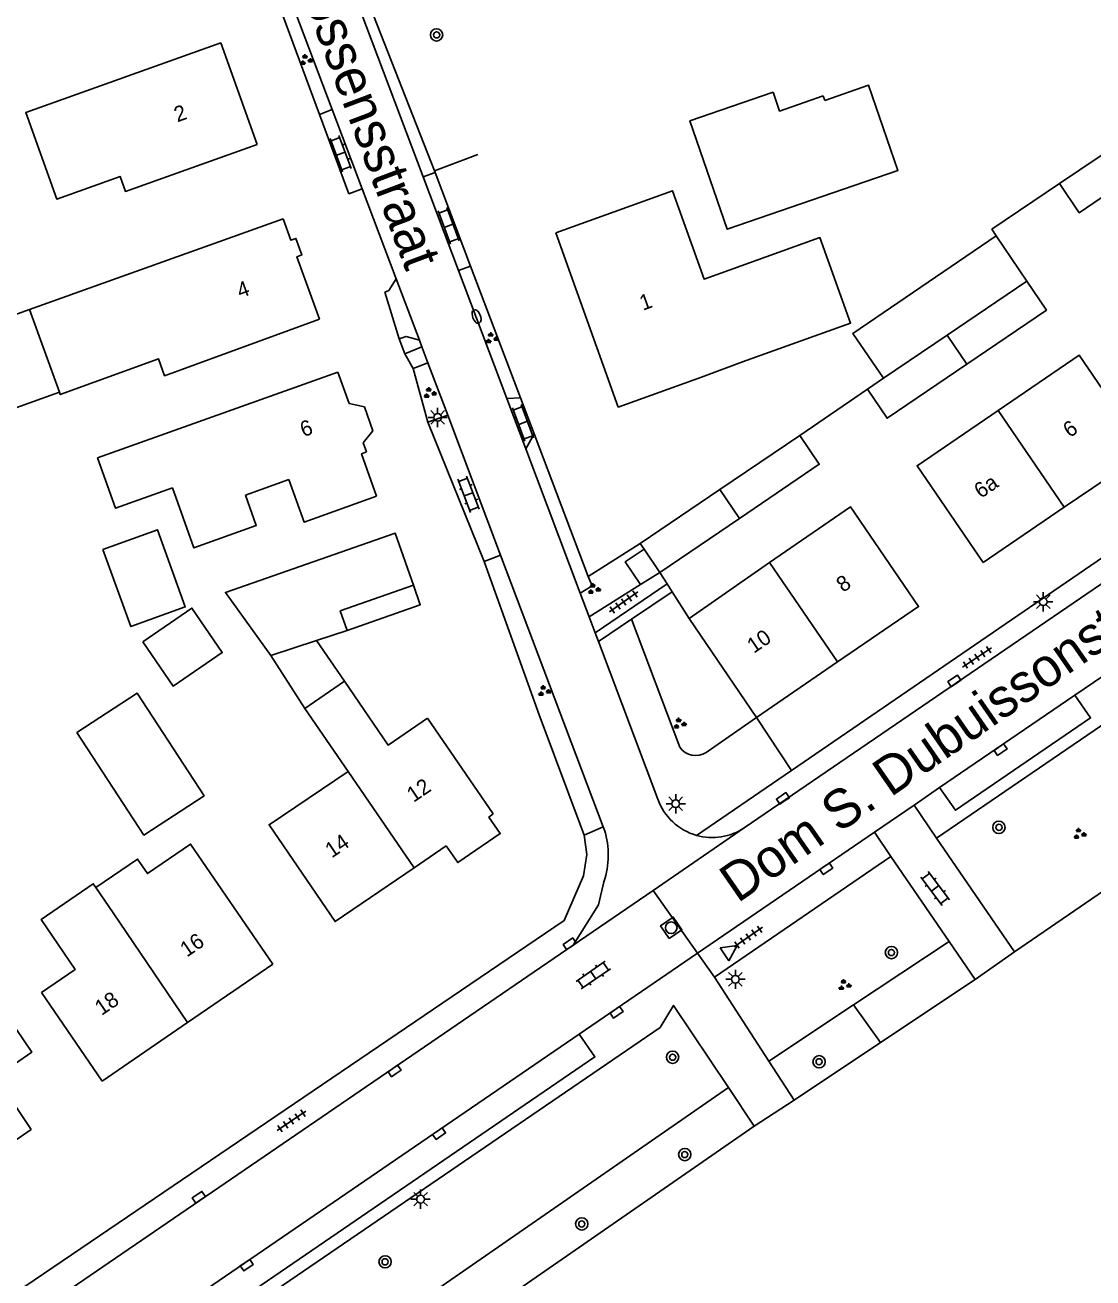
# Model space of a CAD drawing. Extents: x 137999 to 141000, y 397500 to 400501.
# Drawn here: x 138072.3 to 138141.6, y 400038.2 to 400119.4 of the extents above; entities that cross this region are included whole.
import ezdxf

# ---------------------------------------------------------------- set-up
doc = ezdxf.new("R2010")
doc.units = 0
for name, color, linetype in [('gg-afsc-erfafscheiding', 7, 'Continuous'), ('gg-afsc-muur', 7, 'Continuous'), ('gg-anno-huisnummerreeks BGT', 7, 'Continuous'), ('gg-anno-openbare ruimte label', 7, 'Continuous'), ('gg-bbg-bijgebouw', 7, 'Continuous'), ('gg-bbg-bijgebouw onder overbouw', 7, 'Continuous'), ('gg-bbg-gedigitaliseerde bebouwing', 7, 'Continuous'), ('gg-bbg-gedigitaliseerde bijgebouw', 7, 'Continuous'), ('gg-bbg-hoofdgebouw', 7, 'Continuous'), ('gg-bbg-luifel en loopbrug', 7, 'Continuous'), ('gg-bbg-pand overbouw', 7, 'Continuous'), ('gg-bbg-tussenscheiding', 7, 'Continuous'), ('gg-knt-verharding', 7, 'Continuous'), ('gg-knt-verharding nz', 7, 'Continuous'), ('gt-grn-groengrens', 7, 'Continuous'), ('gt-grn-vlakafsluiter', 7, 'Continuous'), ('gt-grn-weggrens', 7, 'Continuous'), ('gt-symb-boom', 7, 'Continuous'), ('gt-symb-brandkraan', 7, 'Continuous'), ('gt-symb-groenvak', 7, 'Continuous'), ('gt-symb-klinker verharding', 7, 'Continuous'), ('gt-symb-kolk', 7, 'Continuous'), ('gt-symb-lichtmast', 7, 'Continuous'), ('gt-symb-rioolschacht', 7, 'Continuous'), ('gt-symb-tegel verharding', 7, 'Continuous'), ('gt-symb-waterafsluiter', 7, 'Continuous')]:
    doc.layers.add(name, color=color, linetype=linetype)

# ---------------------------------------------------------------- blocks, each defined once
blk = doc.blocks.new('gt0-KL1')
at = {"layer": 'gt-symb-klinker verharding'}
for p, q in [((-1.15, 0.3), (1.15, 0.3)), ((-1, -0.3), (-1, 0.3)), ((-0.5, 0.3), (-0.5, 0.45)), ((0, -0.3), (0, 0.3)), ((0.5, 0.3), (0.5, 0.45)), ((1, -0.3), (1, 0.3)), ((-1.15, -0.3), (1.15, -0.3)), ((-0.5, -0.45), (-0.5, -0.3)), ((0.5, -0.45), (0.5, -0.3))]:
    blk.add_line(p, q, dxfattribs=at)
blk = doc.blocks.new('gt0-GRVAK')
at = {"layer": 'gt-symb-groenvak'}
for p, q in [((-0.11, 0.189), (-0.228, 0.24)), ((-0.182, 0.153), (0.088, 0.153)), ((-0.091, 0.211), (-0.156, 0.322)), ((-0.047, 0.214), (-0.047, 0.393)), ((-0.004, 0.211), (0.061, 0.322)), ((0.015, 0.189), (0.133, 0.24)), ((0.262, -0.052), (0.197, 0.059)), ((0.305, -0.049), (0.305, 0.13)), ((0.349, -0.052), (0.414, 0.059)), ((-0.245, -0.228), (-0.363, -0.177)), ((-0.318, -0.264), (-0.047, -0.264)), ((-0.226, -0.206), (-0.291, -0.095)), ((-0.183, -0.203), (-0.183, -0.024)), ((-0.139, -0.206), (-0.074, -0.095)), ((-0.12, -0.228), (-0.002, -0.177)), ((0.243, -0.074), (0.125, -0.023)), ((0.17, -0.11), (0.441, -0.11)), ((0.368, -0.074), (0.486, -0.023))]:
    blk.add_line(p, q, dxfattribs=at)
blk = doc.blocks.new('gt0-BOOM')
at = {"layer": 'gt-symb-boom'}
for radius in [0.4, 0.2]:
    blk.add_circle((0, 0), radius, dxfattribs=at)
blk = doc.blocks.new('gt0-KOLK')
at = {"layer": 'gt-symb-kolk'}
blk.add_lwpolyline([(0, 0), (0.375, 0), (0.375, 0.4), (-0.375, 0.4), (-0.375, 0), (0, 0)], dxfattribs=at)
blk = doc.blocks.new('gt0-LMAST')
at = {"layer": 'gt-symb-lichtmast'}
for p, q in [((-0.182, 0.173), (-0.447, 0.438)), ((-0.005, 0.246), (-0.005, 0.621)), ((0.172, 0.173), (0.437, 0.438)), ((-0.255, -0.004), (-0.63, -0.004)), ((-0.182, -0.181), (-0.447, -0.446)), ((-0.005, -0.254), (-0.005, -0.629)), ((0.437, -0.446), (0.172, -0.181)), ((0.245, -0.004), (0.62, -0.004))]:
    blk.add_line(p, q, dxfattribs=at)
blk.add_circle((-0.005, -0.004), 0.25, dxfattribs=at)
blk = doc.blocks.new('gt0-TEG1')
at = {"layer": 'gt-symb-tegel verharding'}
for p, q in [((-1.125, 0), (1.125, 0)), ((-0.9, -0.25), (-0.9, 0.25)), ((-0.45, -0.25), (-0.45, 0.25)), ((0, -0.25), (0, 0.25)), ((0.45, -0.25), (0.45, 0.25)), ((0.9, -0.25), (0.9, 0.25))]:
    blk.add_line(p, q, dxfattribs=at)
blk = doc.blocks.new('gt0-BR')
at = {"layer": 'gt-symb-brandkraan'}
for centre, radius, start, end in [((-0.244, 0), 0.206, 107.56694, 252.43307), ((0.599, -2.664), 3, 106.89205, 107.56694), ((0, -0.691), 0.938, 73.10799, 106.89205), ((-0.599, -2.664), 3, 72.43309, 73.10799), ((0.244, 0), 0.206, 287.56695, 72.43309), ((0.599, 2.664), 3, 252.43307, 253.10797), ((0, 0.691), 0.938, 253.10797, 286.89206), ((-0.599, 2.664), 3, 286.89206, 287.56695)]:
    blk.add_arc(centre, radius, start, end, dxfattribs=at)
blk = doc.blocks.new('gt0-WAFSL')
at = {"layer": 'gt-symb-waterafsluiter'}
for p, q in [((-0.5, -0.333), (0, 0.667)), ((0, 0.667), (0.5, -0.333)), ((0.5, -0.333), (-0.5, -0.333))]:
    blk.add_line(p, q, dxfattribs=at)
blk = doc.blocks.new('gt0-RS')
at = {"layer": 'gt-symb-rioolschacht'}
blk.add_lwpolyline([(-0.5, -0.5), (0.5, -0.5), (0.5, 0.5), (-0.5, 0.5)], close=True, dxfattribs=at)
blk.add_circle((0, 0), 0.375, dxfattribs=at)

msp = doc.modelspace()

# ---------------------------------------------------------------- linework, layer by layer
at = {"layer": 'gg-afsc-erfafscheiding'}
for p, q in [((138098.875, 400109.984), (138084.69, 400146.138)), ((138091.408, 400113.633), (138089.039, 400120.06)), ((138093.307, 400108.482), (138091.408, 400113.633)), ((138101.682, 400111.042), (138098.875, 400109.984)), ((138098.875, 400109.984), (138098.915, 400109.879)), ((138098.915, 400109.879), (138101.219, 400103.8)), ((138101.219, 400103.8), (138104.455, 400095.262)), ((138122.574, 400092.813), (138126.964, 400095.818)), ((138104.455, 400095.262), (138105.342, 400092.922)), ((138105.342, 400092.922), (138108.854, 400083.655)), ((138108.854, 400083.655), (138112.22, 400085.81)), ((138113.5, 400083.92), (138113.97, 400083.179)), ((138113.97, 400083.179), (138114.297, 400082.664)), ((138114.297, 400082.664), (138115.39, 400080.94)), ((138108.59, 400066.88), (138105.661, 400074.682)), ((138119.77, 400074.52), (138122.036, 400071.082)), ((138136.512, 400059.303), (138150.244, 400068.735)), ((138127.825, 400053.43), (138133.953, 400057.508)), ((138122.203, 400049.688), (138127.825, 400053.43))]:
    msp.add_line(p, q, dxfattribs=at)
for points in [[(138139.429, 400109.156), (138135.04, 400106.187), (138135.327, 400105.763)], [(138089.182, 400026.812), (138089.134, 400026.885), (138119.621, 400048.006)]]:
    msp.add_lwpolyline(points, dxfattribs=at)
at = {"layer": 'gg-afsc-muur'}
msp.add_line((138105.661, 400074.682), (138102.094, 400084.639), dxfattribs=at)
at = {"layer": 'gg-bbg-bijgebouw'}
for p, q in [((138112.471, 400085.44), (138112.22, 400085.81)), ((138113.5, 400083.92), (138112.471, 400085.44)), ((138093.195, 400080.163), (138091.208, 400079.507)), ((138091.208, 400079.507), (138088.252, 400078.532))]:
    msp.add_line(p, q, dxfattribs=at)
msp.add_lwpolyline([(138088.252, 400078.532), (138085.309, 400082.63), (138096.315, 400086.48), (138097.501, 400083.088)], dxfattribs=at)
at = {"layer": 'gg-bbg-bijgebouw onder overbouw'}
msp.add_lwpolyline([(138097.501, 400083.088), (138092.753, 400081.428), (138093.195, 400080.163)], dxfattribs=at)
at = {"layer": 'gg-bbg-gedigitaliseerde bebouwing'}
for p, q in [((138089.05, 400106.87), (138072.584, 400100.984)), ((138072.584, 400100.984), (138074.529, 400095.626)), ((138116.195, 400096.586), (138118.863, 400097.589)), ((138116.195, 400096.586), (138110.8, 400094.65)), ((138086.602, 400088.937), (138089.428, 400089.945)), ((138093.023, 400076.864), (138090.463, 400075.106)), ((138090.463, 400075.106), (138093.28, 400071.02)), ((138073.371, 400056.664), (138077.31, 400050.93))]:
    msp.add_line(p, q, dxfattribs=at)
for points in [[(138085.001, 400118.28), (138072.346, 400113.767), (138074.359, 400108.143), (138078.47, 400109.614), (138078.818, 400108.642), (138087.36, 400111.69)], [(138106.74, 400105.96), (138114.313, 400108.683), (138116.37, 400102.955), (138123.883, 400105.652), (138125.874, 400100.106), (138118.863, 400097.589)], [(138074.529, 400095.626), (138074.589, 400095.461), (138080.964, 400097.775), (138081.361, 400096.682), (138091.42, 400100.35)], [(138145, 400091.74), (138140.706, 400098.028), (138135.447, 400094.439)], [(138092.61, 400096.92), (138077.009, 400091.355), (138078.17, 400088.103), (138081.865, 400089.423)], [(138135.447, 400094.439), (138130.186, 400090.848), (138134.48, 400084.56)], [(138086.602, 400088.937), (138087.308, 400086.959), (138083.258, 400085.514), (138081.865, 400089.423)], [(138095.119, 400088.873), (138090.41, 400087.193), (138089.428, 400089.945)], [(138098.42, 400074.48), (138095.864, 400072.726), (138093.023, 400076.864)], [(138076.905, 400063.474), (138079.605, 400065.323), (138080.244, 400064.39), (138083.042, 400066.306), (138088.38, 400058.51)], [(138076.905, 400063.474), (138076.733, 400063.726), (138073.345, 400061.407), (138075.565, 400058.166), (138073.371, 400056.664)]]:
    msp.add_lwpolyline(points, dxfattribs=at)
at = {"layer": 'gg-bbg-gedigitaliseerde bijgebouw'}
for p, q in [((138124.201, 400114.551), (138124.102, 400114.837)), ((138144.605, 400112.656), (138139.429, 400109.156)), ((138132.14, 400099.318), (138137.317, 400102.819)), ((138128.004, 400096.521), (138132.14, 400099.318)), ((138128.004, 400096.521), (138126.964, 400095.818)), ((138117.397, 400089.312), (138122.574, 400092.813)), ((138112.22, 400085.81), (138117.397, 400089.312)), ((138118.67, 400087.429), (138113.5, 400083.92))]:
    msp.add_line(p, q, dxfattribs=at)
for points in [[(138124.201, 400114.551), (138127.037, 400115.529), (138128.94, 400110.004), (138126.104, 400109.027)], [(138126.104, 400109.027), (138117.875, 400106.192), (138115.45, 400113.231), (138120.843, 400115.089)], [(138124.102, 400114.837), (138121.266, 400113.86), (138120.843, 400115.089)], [(138145.878, 400110.773), (138140.708, 400107.264), (138139.429, 400109.156)], [(138133.413, 400097.435), (138138.586, 400100.946), (138137.317, 400102.819)], [(138133.413, 400097.435), (138128.243, 400093.926), (138126.964, 400095.818)], [(138122.574, 400092.813), (138123.843, 400090.94), (138118.67, 400087.429)], [(138077.357, 400085.417), (138080.889, 400086.694), (138082.7, 400081.684), (138079.169, 400080.407), (138077.357, 400085.417)], [(138079.942, 400079.431), (138081.908, 400076.55), (138085.099, 400078.728), (138083.133, 400081.608), (138079.942, 400079.431)], [(138075.667, 400073.55), (138079.57, 400076.094), (138083.916, 400069.426), (138080.012, 400066.882), (138075.667, 400073.55)]]:
    msp.add_lwpolyline(points, dxfattribs=at)
at = {"layer": 'gg-bbg-hoofdgebouw'}
for p, q in [((138085.001, 400118.28), (138087.36, 400111.69)), ((138110.8, 400094.65), (138106.74, 400105.96)), ((138092.61, 400096.92), (138093.335, 400094.891)), ((138094.252, 400092.323), (138094.46, 400091.74)), ((138145, 400091.74), (138139.74, 400088.15)), ((138139.74, 400088.15), (138134.48, 400084.56)), ((138120.622, 400084.563), (138115.39, 400080.94)), ((138115.39, 400080.94), (138119.77, 400074.52)), ((138119.77, 400074.52), (138125.03, 400078.115)), ((138098.42, 400074.48), (138102.69, 400068.26)), ((138099.64, 400066.184), (138097.555, 400064.765)), ((138088.38, 400058.51), (138082.845, 400054.72)), ((138082.845, 400054.72), (138077.31, 400050.93)), ((138072.71, 400047.78), (138067.58, 400044.285))]:
    msp.add_line(p, q, dxfattribs=at)
for points in [[(138089.05, 400106.87), (138089.56, 400105.48), (138089.88, 400105.6), (138090.27, 400104.52), (138089.95, 400104.4), (138091.42, 400100.35)], [(138094.252, 400092.323), (138094.875, 400093.111), (138094.324, 400094.66), (138093.335, 400094.891)], [(138095.119, 400088.873), (138094.137, 400091.625), (138094.46, 400091.74)], [(138125.03, 400078.115), (138130.29, 400081.71), (138125.86, 400088.19), (138120.622, 400084.563)], [(138093.28, 400071.02), (138088.14, 400067.56), (138092.42, 400061.27), (138097.555, 400064.765)], [(138102.69, 400068.26), (138102.407, 400068.053), (138103.142, 400066.985), (138100.382, 400065.098), (138099.64, 400066.184)], [(138072.71, 400047.78), (138070.41, 400051.202), (138072.738, 400052.804), (138068.613, 400058.875)]]:
    msp.add_lwpolyline(points, dxfattribs=at)
at = {"layer": 'gg-bbg-luifel en loopbrug'}
for p, q in [((138135.327, 400105.763), (138137.317, 400102.819)), ((138093.023, 400076.864), (138091.208, 400079.507)), ((138090.463, 400075.106), (138088.252, 400078.532))]:
    msp.add_line(p, q, dxfattribs=at)
for points in [[(138135.327, 400105.763), (138126.023, 400099.435), (138128.004, 400096.521)], [(138074.529, 400095.626), (138071.709, 400094.602), (138069.764, 400099.96), (138072.584, 400100.984)]]:
    msp.add_lwpolyline(points, dxfattribs=at)
at = {"layer": 'gg-bbg-pand overbouw'}
msp.add_lwpolyline([(138093.195, 400080.163), (138097.951, 400081.832), (138097.501, 400083.088)], dxfattribs=at)
at = {"layer": 'gg-bbg-tussenscheiding'}
for p, q in [((138133.413, 400097.435), (138132.14, 400099.318)), ((138139.74, 400088.15), (138135.447, 400094.439)), ((138117.397, 400089.312), (138118.67, 400087.429)), ((138125.03, 400078.115), (138120.622, 400084.563)), ((138093.28, 400071.02), (138097.555, 400064.765)), ((138078.031, 400061.83), (138076.905, 400063.474)), ((138078.031, 400061.83), (138082.845, 400054.72))]:
    msp.add_line(p, q, dxfattribs=at)
at = {"layer": 'gg-knt-verharding'}
for p, q in [((138084.406, 400146.027), (138098.138, 400109.6)), ((138092.242, 400113.948), (138089.818, 400120.355)), ((138092.242, 400113.948), (138091.408, 400113.633)), ((138094.182, 400108.813), (138092.242, 400113.948)), ((138098.138, 400109.6), (138098.915, 400109.879)), ((138098.138, 400109.6), (138100.431, 400103.517)), ((138094.182, 400108.813), (138093.307, 400108.482)), ((138096.387, 400102.976), (138094.182, 400108.813)), ((138173.405, 400104.555), (138118.975, 400067.352)), ((138100.431, 400103.517), (138101.219, 400103.8)), ((138100.431, 400103.517), (138103.561, 400095.216)), ((138097.89, 400099), (138096.387, 400102.976)), ((138164.102, 400099.865), (138122.036, 400071.082)), ((138096.944, 400098.107), (138098.057, 400098.557)), ((138098.057, 400098.557), (138097.89, 400099)), ((138098.057, 400098.557), (138098.444, 400097.531)), ((138098.444, 400097.531), (138097.479, 400097.164)), ((138099.729, 400094.131), (138098.444, 400097.531)), ((138104.455, 400095.262), (138103.561, 400095.216)), ((138103.561, 400095.216), (138104.795, 400091.941)), ((138099.729, 400094.131), (138098.447, 400093.683)), ((138103.163, 400085.043), (138099.729, 400094.131)), ((138104.795, 400091.941), (138105.342, 400092.922)), ((138104.795, 400091.941), (138108.326, 400082.575)), ((138103.163, 400085.043), (138102.094, 400084.639)), ((138109.818, 400067.429), (138103.163, 400085.043)), ((138112.239, 400083.131), (138113.5, 400083.92)), ((138108.903, 400081.044), (138112.239, 400083.131)), ((138109.291, 400080.014), (138113.97, 400083.179)), ((138108.326, 400082.575), (138108.903, 400081.044)), ((138108.903, 400081.044), (138109.291, 400080.014)), ((138109.291, 400080.014), (138109.507, 400079.442)), ((138109.507, 400079.442), (138113.361, 400069.219)), ((138140.423, 400075.96), (138143.778, 400078.255)), ((138131.456, 400066.69), (138145.233, 400076.114)), ((138122.036, 400071.082), (138115.873, 400066.865)), ((138129.995, 400068.83), (138131.65, 400069.962)), ((138129.995, 400068.83), (138131.456, 400066.69)), ((138109.818, 400067.429), (138108.59, 400066.88)), ((138109.818, 400067.429), (138109.901, 400067.209)), ((138115.948, 400059.227), (138127.417, 400067.068)), ((138128.486, 400065.505), (138127.417, 400067.068)), ((138131.456, 400066.69), (138136.512, 400059.303)), ((138117.052, 400057.671), (138128.486, 400065.505)), ((138132.26, 400059.984), (138128.486, 400065.505)), ((138107.88, 400059.75), (138073.388, 400036.182)), ((138108.271, 400053.978), (138115.948, 400059.227)), ((138133.953, 400057.508), (138132.26, 400059.984)), ((138136.512, 400059.303), (138133.953, 400057.508)), ((138120.577, 400052.208), (138117.052, 400057.671)), ((138122.203, 400049.688), (138120.577, 400052.208)), ((138117.955, 400050.501), (138119.621, 400048.006)), ((138119.621, 400048.006), (138122.203, 400049.688))]:
    msp.add_line(p, q, dxfattribs=at)
for points in [[(138096.387, 400102.976), (138095.908, 400102.207), (138095.655, 400102.113)], [(138097.89, 400099), (138097.029, 400099.241), (138096.586, 400099.078)], [(138140.423, 400075.96), (138141.448, 400074.484), (138132.681, 400068.497), (138131.65, 400069.962)], [(138108.59, 400066.88), (138108.76, 400065.63), (138108.55, 400064.25), (138107.29, 400061.34), (138032.43, 400010.57)], [(138109.86, 400063.85), (138109.51, 400062.37), (138107.88, 400059.75)], [(138077.274, 400029.629), (138113.51, 400054.398), (138114.392, 400055.835), (138117.955, 400050.501)], [(138108.271, 400053.978), (138109.284, 400052.496), (138078.228, 400031.251), (138077.225, 400032.752)]]:
    msp.add_lwpolyline(points, dxfattribs=at)
for centre, radius, start, end in [((138116.897, 400070.475), 3.752, 199.55347, 254.16603), ((138116.893, 400070.493), 3.768, 254.30081, 303.54389), ((138104.822, 400065.591), 5.331, 340.93508, 17.66628)]:
    msp.add_arc(centre, radius, start, end, dxfattribs=at)
at = {"layer": 'gg-knt-verharding nz'}
for p, q in [((138131.65, 400069.962), (138140.423, 400075.96)), ((138127.417, 400067.068), (138129.995, 400068.83)), ((138077.225, 400032.752), (138108.271, 400053.978))]:
    msp.add_line(p, q, dxfattribs=at)
at = {"layer": 'gt-grn-groengrens'}
for p, q in [((138114.297, 400082.664), (138111.656, 400080.888)), ((138111.656, 400080.888), (138109.507, 400079.442)), ((138111.656, 400080.888), (138114.792, 400072.582)), ((138116.505, 400072.251), (138119.77, 400074.52)), ((138132.26, 400059.984), (138126.067, 400055.862)), ((138126.067, 400055.862), (138120.577, 400052.208)), ((138126.067, 400055.862), (138127.825, 400053.43))]:
    msp.add_line(p, q, dxfattribs=at)
for points in [[(138112.239, 400083.131), (138111.247, 400084.611), (138112.471, 400085.44)], [(138108.326, 400082.575), (138109.106, 400083.052), (138108.854, 400083.655)], [(138086.821, 400024.942), (138085.018, 400027.683), (138117.955, 400050.501)]]:
    msp.add_lwpolyline(points, dxfattribs=at)
msp.add_arc((138115.817, 400073.288), 1.244, 214.55738, 303.56986, dxfattribs=at)
at = {"layer": 'gt-grn-vlakafsluiter'}
for p, q in [((138095.655, 400102.113), (138096.586, 400099.078)), ((138096.586, 400099.078), (138096.944, 400098.107)), ((138097.479, 400097.164), (138096.944, 400098.107)), ((138098.447, 400093.683), (138097.479, 400097.164)), ((138102.094, 400084.639), (138098.447, 400093.683))]:
    msp.add_line(p, q, dxfattribs=at)
at = {"layer": 'gt-grn-weggrens'}
for p, q in [((138118.975, 400067.352), (138113.06, 400063.299)), ((138113.06, 400063.299), (138107.88, 400059.75)), ((138113.06, 400063.299), (138115.948, 400059.227)), ((138117.052, 400057.671), (138115.948, 400059.227))]:
    msp.add_line(p, q, dxfattribs=at)

# ---------------------------------------------------------------- block references
at = {"layer": 'gt-symb-boom'}
for p in [(138099.009, 400118.799), (138135.5, 400067.387), (138128.523, 400059.265), (138114.324, 400052.473), (138123.83, 400052.177), (138115.112, 400046.159), (138108.43, 400041.656), (138095.668, 400039.198)]:
    msp.add_blockref('gt0-BOOM', p, dxfattribs=at)
at = {"layer": 'gt-symb-brandkraan', "rotation": -69.33669709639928}
msp.add_blockref('gt0-BR', (138101.602, 400100.525), dxfattribs=at)
at = {"layer": 'gt-symb-groenvak'}
for p in [(138090.516, 400117.161), (138102.567, 400099.112), (138098.545, 400095.557), (138109.197, 400082.841), (138105.971, 400076.224), (138114.761, 400074.111), (138140.713, 400066.954), (138125.459, 400057.142)]:
    msp.add_blockref('gt0-GRVAK', p, dxfattribs=at)
at = {"layer": 'gt-symb-klinker verharding'}
for p, rotation in [((138092.787, 400111.094), 110.42861714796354), ((138099.787, 400106.409), 110.48229688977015), ((138104.617, 400093.627), 110.48229689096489), ((138101.081, 400088.993), 110.48229688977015), ((138131.368, 400063.423), -52.84362584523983), ((138109.173, 400057.8), 34.532124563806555)]:
    msp.add_blockref('gt0-KL1', p, dxfattribs=dict(at, rotation=rotation))
at = {"layer": 'gt-symb-kolk'}
for p, rotation in [((138132.72, 400076.72), 34.32560196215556), ((138135.496, 400072.592), -145.67439803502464), ((138121.592, 400069.097), 34.32560196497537), ((138124.186, 400064.86), -145.67439803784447), ((138107.759, 400059.666), 34.32560196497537), ((138110.575, 400055.548), -145.67439803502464), ((138096.395, 400051.416), 34.32560196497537), ((138099.061, 400047.68), -145.67439803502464), ((138083.693, 400043.222), 34.32560196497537), ((138086.578, 400039.147), -145.67439803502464)]:
    msp.add_blockref('gt0-KOLK', p, dxfattribs=dict(at, rotation=rotation))
at = {"layer": 'gt-symb-lichtmast'}
for p in [(138099.082, 400093.986), (138138.377, 400082.028), (138114.53, 400068.92), (138118.404, 400057.531), (138097.972, 400043.267)]:
    msp.add_blockref('gt0-LMAST', p, dxfattribs=at)
at = {"layer": 'gt-symb-rioolschacht', "rotation": 34.3256019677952}
msp.add_blockref('gt0-RS', (138114.235, 400060.873), dxfattribs=at)
at = {"layer": 'gt-symb-tegel verharding'}
for p, rotation in [((138111.142, 400082.014), -144.81546069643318), ((138134.078, 400078.409), 33.578813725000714), ((138119.237, 400060.271), 34.405234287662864), ((138089.591, 400048.339), 34.07160980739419)]:
    msp.add_blockref('gt0-TEG1', p, dxfattribs=dict(at, rotation=rotation))
at = {"layer": 'gt-symb-waterafsluiter', "rotation": -55.67439803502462}
msp.add_blockref('gt0-WAFSL', (138117.965, 400059.334), dxfattribs=at)

# ---------------------------------------------------------------- texts
at = {"layer": 'gg-anno-huisnummerreeks BGT'}
for s, rotation, p in [('2', 19.7, (138082.187, 400113.121)), ('4', 19.9, (138086.263, 400101.699)), ('1', 19.8, (138112.394, 400100.898)), ('6', 19.6, (138090.366, 400092.693)), ('6', 34.3, (138140.095, 400092.63)), ('6a', 34.3, (138134.322, 400088.69)), ('8', 34.3, (138125.382, 400082.596)), ('10', 34.3, (138119.588, 400078.635)), ('12', 34.2, (138097.51, 400068.969)), ('14', 34.2, (138092.209, 400065.362)), ('16', 34.4, (138082.799, 400058.93)), ('18', 34.4, (138077.264, 400055.14))]:
    msp.add_text(s, height=1, rotation=rotation, dxfattribs=at).set_placement(p)
at = {"layer": 'gg-anno-openbare ruimte label'}
for s, rotation, p in [('Pastoor Goossensstraat', 290.6, (138084.422, 400136.968)), ('Dom S. Dubuissonstraat', 34.7, (138118.54, 400062.435))]:
    msp.add_text(s, height=2.5, rotation=rotation, dxfattribs=at).set_placement(p)

doc.saveas('drawing.dxf')
